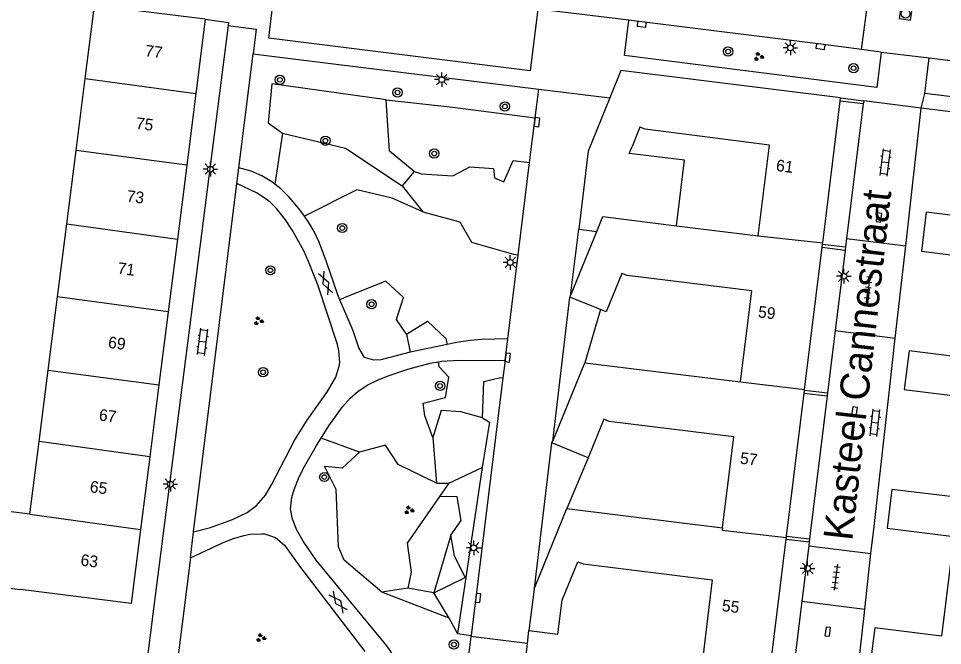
# Model space of a CAD drawing. Extents: x 131000 to 133014, y 396499 to 399001.
# Drawn here: x 131768.4 to 131847.9, y 396712.4 to 396766.4 of the extents above; entities that cross this region are included whole.
import ezdxf

# ---------------------------------------------------------------- set-up
doc = ezdxf.new("R2010")
doc.units = 0
for name, color, linetype in [('gg-afsc-erfafscheiding', 7, 'Continuous'), ('gg-afsc-muur', 7, 'Continuous'), ('gg-anno-huisnummerreeks BGT', 7, 'Continuous'), ('gg-anno-openbare ruimte label', 7, 'Continuous'), ('gg-bbg-gedigitaliseerde bebouwing', 7, 'Continuous'), ('gg-bbg-hoofdgebouw', 7, 'Continuous'), ('gg-bbg-tussenscheiding', 7, 'Continuous'), ('gg-knt-verharding', 7, 'Continuous'), ('gt-grn-groengrens', 7, 'Continuous'), ('gt-grn-weggrens', 7, 'Continuous'), ('gt-symb-boom', 7, 'Continuous'), ('gt-symb-gesloten verharding', 7, 'Continuous'), ('gt-symb-groenvak', 7, 'Continuous'), ('gt-symb-klinker verharding', 7, 'Continuous'), ('gt-symb-kolk', 7, 'Continuous'), ('gt-symb-lichtmast', 7, 'Continuous'), ('gt-symb-rioolschacht', 7, 'Continuous'), ('gt-symb-tegel verharding', 7, 'Continuous')]:
    doc.layers.add(name, color=color, linetype=linetype)

# ---------------------------------------------------------------- blocks, each defined once
blk = doc.blocks.new('gt0-TEG1')
at = {"layer": 'gt-symb-tegel verharding'}
for p, q in [((-1.125, 0), (1.125, 0)), ((-0.9, -0.25), (-0.9, 0.25)), ((-0.45, -0.25), (-0.45, 0.25)), ((0, -0.25), (0, 0.25)), ((0.45, -0.25), (0.45, 0.25)), ((0.9, -0.25), (0.9, 0.25))]:
    blk.add_line(p, q, dxfattribs=at)
blk = doc.blocks.new('gt0-BOOM')
at = {"layer": 'gt-symb-boom'}
for radius in [0.4, 0.2]:
    blk.add_circle((0, 0), radius, dxfattribs=at)
blk = doc.blocks.new('gt0-KOLK')
at = {"layer": 'gt-symb-kolk'}
blk.add_lwpolyline([(0, 0), (0.375, 0), (0.375, 0.4), (-0.375, 0.4), (-0.375, 0), (0, 0)], dxfattribs=at)
blk = doc.blocks.new('gt0-RS')
at = {"layer": 'gt-symb-rioolschacht'}
blk.add_lwpolyline([(-0.5, -0.5), (0.5, -0.5), (0.5, 0.5), (-0.5, 0.5)], close=True, dxfattribs=at)
blk.add_circle((0, 0), 0.375, dxfattribs=at)
blk = doc.blocks.new('gt0-LMAST')
at = {"layer": 'gt-symb-lichtmast'}
for p, q in [((-0.182, 0.173), (-0.447, 0.438)), ((-0.005, 0.246), (-0.005, 0.621)), ((0.172, 0.173), (0.437, 0.438)), ((-0.255, -0.004), (-0.63, -0.004)), ((-0.182, -0.181), (-0.447, -0.446)), ((-0.005, -0.254), (-0.005, -0.629)), ((0.437, -0.446), (0.172, -0.181)), ((0.245, -0.004), (0.62, -0.004))]:
    blk.add_line(p, q, dxfattribs=at)
blk.add_circle((-0.005, -0.004), 0.25, dxfattribs=at)
blk = doc.blocks.new('gt0-GRVAK')
at = {"layer": 'gt-symb-groenvak'}
for p, q in [((-0.11, 0.189), (-0.228, 0.24)), ((-0.182, 0.153), (0.088, 0.153)), ((-0.091, 0.211), (-0.156, 0.322)), ((-0.047, 0.214), (-0.047, 0.393)), ((-0.004, 0.211), (0.061, 0.322)), ((0.015, 0.189), (0.133, 0.24)), ((0.262, -0.052), (0.197, 0.059)), ((0.305, -0.049), (0.305, 0.13)), ((0.349, -0.052), (0.414, 0.059)), ((-0.245, -0.228), (-0.363, -0.177)), ((-0.318, -0.264), (-0.047, -0.264)), ((-0.226, -0.206), (-0.291, -0.095)), ((-0.183, -0.203), (-0.183, -0.024)), ((-0.139, -0.206), (-0.074, -0.095)), ((-0.12, -0.228), (-0.002, -0.177)), ((0.243, -0.074), (0.125, -0.023)), ((0.17, -0.11), (0.441, -0.11)), ((0.368, -0.074), (0.486, -0.023))]:
    blk.add_line(p, q, dxfattribs=at)
blk = doc.blocks.new('gt0-KL1')
at = {"layer": 'gt-symb-klinker verharding'}
for p, q in [((-1.15, 0.3), (1.15, 0.3)), ((-1, -0.3), (-1, 0.3)), ((-0.5, 0.3), (-0.5, 0.45)), ((0, -0.3), (0, 0.3)), ((0.5, 0.3), (0.5, 0.45)), ((1, -0.3), (1, 0.3)), ((-1.15, -0.3), (1.15, -0.3)), ((-0.5, -0.45), (-0.5, -0.3)), ((0.5, -0.45), (0.5, -0.3))]:
    blk.add_line(p, q, dxfattribs=at)
blk = doc.blocks.new('gt0-GESVH1')
at = {"layer": 'gt-symb-gesloten verharding'}
for p, q in [((-0.992, -0.261), (0.008, 0.239)), ((0.008, -0.261), (-0.992, 0.239)), ((0.008, 0.239), (1.008, -0.261)), ((1.008, 0.239), (0.008, -0.261))]:
    blk.add_line(p, q, dxfattribs=at)

msp = doc.modelspace()

# ---------------------------------------------------------------- linework, layer by layer
at = {"layer": 'gg-afsc-erfafscheiding'}
for p, q in [((131844.763, 396746.807), (131846.1, 396758.652)), ((131843.866, 396738.858), (131844.763, 396746.807)), ((131818.509, 396741.306), (131817.15, 396736.73)), ((131843.394, 396734.675), (131843.866, 396738.858)), ((131817.44, 396728.56), (131815.61, 396724.19)), ((131841.773, 396720.308), (131842.036, 396722.639)), ((131841.235, 396715.538), (131841.773, 396720.308)), ((131780.081, 396715.79), (131779.39, 396710.379)), ((131841.201, 396715.24), (131841.235, 396715.538))]:
    msp.add_line(p, q, dxfattribs=at)
at = {"layer": 'gg-afsc-muur'}
for p, q in [((131841.098, 396759.016), (131839.117, 396759.26)), ((131839.15, 396759.53), (131841.149, 396759.282)), ((131841.149, 396759.282), (131841.098, 396759.016)), ((131853.36, 396757.74), (131846.1, 396758.652)), ((131837.603, 396746.945), (131839.582, 396746.699)), ((131837.57, 396746.677), (131839.549, 396746.431)), ((131839.582, 396746.699), (131839.549, 396746.431)), ((131836.06, 396734.389), (131838.039, 396734.144)), ((131842.036, 396722.639), (131843.394, 396734.675)), ((131836.027, 396734.121), (131838.005, 396733.876)), ((131838.039, 396734.144), (131838.005, 396733.876)), ((131834.484, 396721.566), (131836.461, 396721.32)), ((131834.516, 396721.824), (131836.493, 396721.578)), ((131836.493, 396721.578), (131836.461, 396721.32)), ((131812.216, 396712.57), (131812.347, 396713.684)), ((131811.506, 396706.562), (131812.216, 396712.57))]:
    msp.add_line(p, q, dxfattribs=at)
at = {"layer": 'gg-bbg-gedigitaliseerde bebouwing'}
msp.add_lwpolyline([(131825.055, 396748.531), (131825.733, 396754.166), (131820.97, 396754.739), (131821.215, 396755.35)], dxfattribs=at)
at = {"layer": 'gg-bbg-hoofdgebouw'}
for p, q in [((131774.176, 396761.204), (131774.97, 396767.47)), ((131784.5, 396766.29), (131774.97, 396767.47)), ((131784.5, 396766.29), (131783.692, 396759.907)), ((131773.391, 396755.014), (131774.176, 396761.204)), ((131820.24, 396761.88), (131819.303, 396759.547)), ((131839.15, 396759.53), (131820.24, 396761.88)), ((131783.692, 396759.907), (131782.913, 396753.749)), ((131819.303, 396759.547), (131817.45, 396754.93)), ((131837.617, 396747.058), (131839.117, 396759.26)), ((131839.117, 396759.26), (131839.15, 396759.53)), ((131772.588, 396748.676), (131773.391, 396755.014)), ((131817.45, 396754.93), (131816.629, 396748.23)), ((131782.913, 396753.749), (131782.106, 396747.368)), ((131771.795, 396742.419), (131772.588, 396748.676)), ((131825.055, 396748.531), (131832.08, 396747.67)), ((131815.925, 396742.49), (131818.183, 396748.04)), ((131816.629, 396748.23), (131818.183, 396748.04)), ((131782.106, 396747.368), (131781.315, 396741.121)), ((131837.57, 396746.677), (131837.603, 396746.945)), ((131837.603, 396746.945), (131837.617, 396747.058)), ((131836.067, 396734.444), (131837.57, 396746.677)), ((131770.995, 396736.107), (131771.795, 396742.419)), ((131815.88, 396742.38), (131815.925, 396742.49)), ((131818.509, 396741.306), (131815.88, 396742.38)), ((131781.315, 396741.121), (131780.518, 396734.821)), ((131814.391, 396729.98), (131817.15, 396736.73)), ((131817.15, 396736.73), (131830.54, 396735.1)), ((131770.217, 396729.969), (131770.995, 396736.107)), ((131780.518, 396734.821), (131779.736, 396728.642)), ((131836.027, 396734.121), (131836.06, 396734.389)), ((131836.06, 396734.389), (131836.067, 396734.444)), ((131834.516, 396721.824), (131836.027, 396734.121)), ((131769.423, 396723.698), (131770.217, 396729.969)), ((131814.33, 396729.83), (131814.391, 396729.98)), ((131817.44, 396728.56), (131814.33, 396729.83)), ((131779.736, 396728.642), (131778.944, 396722.383)), ((131812.841, 396717.337), (131815.61, 396724.19)), ((131815.61, 396724.19), (131829, 396722.52)), ((131834.484, 396721.566), (131834.5, 396721.697)), ((131834.5, 396721.697), (131834.516, 396721.824)), ((131812.81, 396717.26), (131812.347, 396713.684)), ((131812.81, 396717.26), (131812.841, 396717.337))]:
    msp.add_line(p, q, dxfattribs=at)
for points in [[(131853.36, 396757.74), (131852.27, 396748.97), (131846.52, 396749.68), (131846.11, 396746.34), (131851.86, 396745.63)], [(131832.08, 396747.67), (131833.03, 396755.47), (131822.34, 396756.83), (131821.88, 396757.01), (131821.215, 396755.35)], [(131818.183, 396748.04), (131818.7, 396749.31), (131825.055, 396748.531)], [(131851.86, 396745.63), (131850.8, 396737.05), (131845.05, 396737.76), (131844.64, 396734.42), (131850.38, 396733.71)], [(131830.54, 396735.1), (131831.51, 396742.92), (131820.79, 396744.25), (131820.34, 396744.43), (131818.99, 396741.11), (131818.509, 396741.306)], [(131850.38, 396733.71), (131849.32, 396725.13), (131843.57, 396725.84), (131843.16, 396722.5), (131848.91, 396721.79)], [(131829, 396722.52), (131829.97, 396730.36), (131819.25, 396731.69), (131818.8, 396731.87), (131817.44, 396728.56)], [(131769.423, 396723.698), (131766.15, 396724.103), (131765.347, 396717.612), (131768.6, 396717.21)], [(131778.944, 396722.383), (131778.14, 396716.03), (131768.6, 396717.21)], [(131828.986, 396709.481), (131832.94, 396709), (131834.484, 396721.566)], [(131848.91, 396721.79), (131847.84, 396713.21), (131842.1, 396713.92), (131841.68, 396710.58)], [(131815.2, 396716.29), (131816.55, 396719.61), (131817.01, 396719.42), (131828.11, 396718.04), (131827.1, 396709.71), (131828.986, 396709.481)], [(131812.347, 396713.684), (131814.821, 396713.364), (131815.2, 396716.29)]]:
    msp.add_lwpolyline(points, dxfattribs=at)
at = {"layer": 'gg-bbg-tussenscheiding'}
for p, q in [((131774.176, 396761.204), (131783.692, 396759.907)), ((131782.913, 396753.749), (131773.391, 396755.014)), ((131772.588, 396748.676), (131782.106, 396747.368)), ((131832.08, 396747.67), (131837.617, 396747.058)), ((131781.315, 396741.121), (131771.795, 396742.419)), ((131770.995, 396736.107), (131780.518, 396734.821)), ((131830.54, 396735.1), (131836.067, 396734.444)), ((131779.736, 396728.642), (131770.217, 396729.969)), ((131769.423, 396723.698), (131778.944, 396722.383))]:
    msp.add_line(p, q, dxfattribs=at)
msp.add_lwpolyline([(131829, 396722.52), (131828.967, 396722.322), (131834.5, 396721.697)], dxfattribs=at)
at = {"layer": 'gg-knt-verharding'}
for p, q in [((131840.961, 396763.691), (131841.624, 396768.721)), ((131820.947, 396766.216), (131813.123, 396767.162)), ((131786.466, 396765.751), (131780.081, 396715.79)), ((131842.643, 396763.471), (131840.961, 396763.691)), ((131787.393, 396753.519), (131788.614, 396763.317)), ((131788.614, 396763.317), (131791.601, 396762.948)), ((131791.601, 396762.948), (131801.559, 396761.719)), ((131842.643, 396763.471), (131846.785, 396762.968)), ((131846.401, 396759.917), (131846.785, 396762.968)), ((131846.785, 396762.968), (131858.127, 396761.587)), ((131801.559, 396761.719), (131813.187, 396760.284)), ((131812.88, 396757.805), (131813.187, 396760.284)), ((131841.098, 396759.016), (131839.673, 396747.436)), ((131846.1, 396758.652), (131841.149, 396759.282)), ((131812.405, 396753.971), (131812.88, 396757.805)), ((131787.223, 396752.153), (131787.393, 396753.519)), ((131811.421, 396746.02), (131812.405, 396753.971)), ((131783.503, 396722.183), (131787.223, 396752.153)), ((131815.925, 396742.49), (131816.629, 396748.23)), ((131839.673, 396747.436), (131839.582, 396746.699)), ((131839.673, 396747.436), (131844.763, 396746.807)), ((131839.549, 396746.431), (131838.697, 396739.497)), ((131810.524, 396738.78), (131811.421, 396746.02)), ((131814.391, 396729.98), (131815.88, 396742.38)), ((131838.697, 396739.497), (131838.039, 396734.144)), ((131838.697, 396739.497), (131843.866, 396738.858)), ((131805.316, 396738.292), (131802.144, 396737.633)), ((131810.295, 396736.933), (131810.524, 396738.78)), ((131810.295, 396736.933), (131810.111, 396735.443)), ((131810.111, 396735.443), (131807.365, 396713.273)), ((131838.005, 396733.876), (131836.493, 396721.578)), ((131812.841, 396717.337), (131814.33, 396729.83)), ((131783.227, 396719.957), (131783.503, 396722.183)), ((131836.418, 396720.969), (131835.832, 396716.205)), ((131836.461, 396721.32), (131836.418, 396720.969)), ((131836.418, 396720.969), (131841.773, 396720.308)), ((131783.227, 396719.957), (131782.182, 396711.546)), ((131792.698, 396719.127), (131798.239, 396711.882)), ((131799.874, 396712.683), (131794.057, 396719.742)), ((131835.832, 396716.205), (131834.28, 396703.59)), ((131835.832, 396716.205), (131841.235, 396715.538)), ((131840.688, 396710.692), (131841.201, 396715.24)), ((131807.353, 396713.172), (131807.323, 396712.936)), ((131807.365, 396713.273), (131807.353, 396713.172))]:
    msp.add_line(p, q, dxfattribs=at)
for points in [[(131813.123, 396767.162), (131812.461, 396761.868), (131789.98, 396764.668), (131790.616, 396770.019)], [(131784.5, 396766.29), (131786.5, 396766.02), (131786.466, 396765.751)], [(131842.643, 396763.471), (131842.284, 396760.426), (131820.579, 396763.172), (131820.947, 396766.216)], [(131840.961, 396763.691), (131837.463, 396764.142), (131822.069, 396766.062), (131820.947, 396766.216)], [(131786.466, 396765.751), (131788.87, 396765.428), (131788.614, 396763.317)], [(131871.357, 396759.952), (131870.932, 396756.895), (131846.401, 396759.917)], [(131790.481, 396752.104), (131790.242, 396752.291), (131789.381, 396752.808), (131788.462, 396753.21), (131787.393, 396753.519)], [(131783.503, 396722.183), (131784.965, 396722.569), (131786.846, 396723.254), (131788.122, 396723.861), (131788.926, 396724.441), (131789.686, 396725.353), (131790.204, 396726.225), (131792.203, 396730.105), (131793.261, 396731.804), (131795.016, 396734.262), (131795.724, 396735.496), (131796.032, 396736.446), (131796.068, 396736.76), (131796.003, 396737.762), (131795.886, 396738.307), (131794.177, 396743.447), (131793.396, 396745.453), (131792.971, 396746.356), (131792.001, 396748.118), (131791.414, 396749.033), (131790.633, 396750), (131790.104, 396750.533), (131789.749, 396750.816), (131788.913, 396751.349), (131787.223, 396752.153)], [(131793.03, 396749.349), (131792.565, 396750), (131791.734, 396750.992), (131791.013, 396751.689), (131790.481, 396752.104)], [(131796.081, 396742.16), (131795.897, 396742.587), (131794.942, 396745.423), (131794.305, 396747.115), (131793.867, 396748.017), (131793.363, 396748.882), (131793.03, 396749.349)], [(131802.144, 396737.633), (131801.573, 396737.514), (131799.61, 396736.992), (131799.006, 396736.951), (131798.21, 396737.197), (131797.707, 396738.033), (131797.229, 396739.49), (131796.081, 396742.16)], [(131810.524, 396738.78), (131808.283, 396738.728), (131807.289, 396738.643), (131806.145, 396738.464), (131805.316, 396738.292)], [(131794.461, 396730.25), (131795.124, 396731.319), (131796.303, 396732.943), (131796.976, 396733.689), (131797.66, 396734.288), (131798.492, 396734.827), (131799.391, 396735.266), (131800.334, 396735.635), (131801.923, 396736.17), (131803.859, 396736.689), (131804.557, 396736.811)], [(131804.557, 396736.811), (131804.839, 396736.86), (131806.322, 396736.97), (131810.295, 396736.933)], [(131794.057, 396719.742), (131792.92, 396721.385), (131792.395, 396722.324), (131792, 396723.262), (131791.829, 396724.154), (131791.937, 396725.144), (131792.142, 396725.829), (131792.52, 396726.764), (131792.962, 396727.661), (131794.07, 396729.62), (131794.461, 396730.25)], [(131783.227, 396719.957), (131785.925, 396721.216), (131786.861, 396721.581), (131787.821, 396721.866), (131788.367, 396721.972), (131789.366, 396722.024), (131789.595, 396721.999), (131790.544, 396721.683), (131791.312, 396721.025), (131792.698, 396719.127)], [(131807.323, 396712.936), (131806.28, 396704.51), (131801.259, 396705.154)]]:
    msp.add_lwpolyline(points, dxfattribs=at)
msp.add_arc((131794.621, 396708.06), 6.998, 350.87314, 41.35001, dxfattribs=at)
at = {"layer": 'gt-grn-groengrens'}
for p, q in [((131791.149, 396756.499), (131790.481, 396752.104)), ((131802.486, 396753.181), (131801.442, 396751.956)), ((131801.442, 396751.956), (131803.207, 396749.719)), ((131801.822, 396739.186), (131802.144, 396737.633)), ((131797.78, 396729.04), (131794.461, 396730.25)), ((131804.083, 396730.299), (131804.407, 396726.377)), ((131805.448, 396726.366), (131808.32, 396727.721)), ((131808.32, 396727.721), (131806.211, 396713.436)), ((131804.407, 396726.377), (131805.448, 396726.366)), ((131805.448, 396726.366), (131804.656, 396725.229)), ((131805.618, 396721.905), (131804.155, 396716.923)), ((131801.928, 396717.329), (131799.707, 396716.996)), ((131805.476, 396714.76), (131799.707, 396716.996)), ((131804.155, 396716.923), (131801.928, 396717.329)), ((131805.476, 396714.76), (131804.155, 396716.923)), ((131806.211, 396713.436), (131805.476, 396714.76)), ((131806.211, 396713.436), (131807.365, 396713.273))]:
    msp.add_line(p, q, dxfattribs=at)
for points in [[(131800.052, 396759.374), (131790.23, 396760.739), (131789.905, 396757.388), (131791.149, 396756.499)], [(131802.486, 396753.181), (131800.348, 396754.945), (131800.052, 396759.374)], [(131800.052, 396759.374), (131805.806, 396758.739), (131812.88, 396757.805)], [(131791.149, 396756.499), (131796.573, 396755.196), (131801.442, 396751.956)], [(131802.486, 396753.181), (131803.103, 396752.99), (131805.8, 396752.809), (131807.268, 396753.601), (131809.303, 396753.441), (131809.399, 396752.65), (131810.185, 396752.293), (131810.993, 396754.146), (131812.405, 396753.971)], [(131803.207, 396749.719), (131800.591, 396750.889), (131797.557, 396751.618), (131793.03, 396749.349)], [(131803.207, 396749.719), (131806.414, 396748.851), (131807.419, 396747.104), (131811.016, 396746.07), (131811.421, 396746.02)], [(131801.822, 396739.186), (131800.957, 396740.459), (131801.546, 396742.358), (131800.04, 396743.755), (131796.659, 396742.408), (131796.081, 396742.16)], [(131801.822, 396739.186), (131803.614, 396740.314), (131805.208, 396738.808), (131805.316, 396738.292)], [(131804.083, 396730.299), (131803.38, 396732.164), (131803.263, 396733.248), (131805.16, 396733.754), (131805.469, 396735.482), (131804.631, 396736.388), (131804.557, 396736.811)], [(131808.35, 396731.991), (131808.469, 396735.108), (131809.892, 396735.47), (131810.111, 396735.443)], [(131808.35, 396731.991), (131806.497, 396732.499), (131804.807, 396732.621), (131804.083, 396730.299)], [(131808.35, 396731.991), (131808.948, 396731.625), (131808.32, 396727.721)], [(131804.407, 396726.377), (131801.111, 396727.973), (131800.011, 396729.639), (131797.78, 396729.04)], [(131799.707, 396716.996), (131796.456, 396719.759), (131795.971, 396720.905), (131795.779, 396725.819), (131794.758, 396727.847), (131796.31, 396727.7), (131797.78, 396729.04)], [(131804.656, 396725.229), (131801.886, 396721.196), (131802.226, 396718.711), (131801.928, 396717.329)], [(131805.618, 396721.905), (131806.528, 396723.157), (131806.16, 396725.201), (131804.656, 396725.229)], [(131804.155, 396716.923), (131806.848, 396718.264), (131805.932, 396720.125), (131805.618, 396721.905)]]:
    msp.add_lwpolyline(points, dxfattribs=at)
at = {"layer": 'gt-grn-weggrens'}
for p, q in [((131813.187, 396760.284), (131819.303, 396759.547)), ((131846.1, 396758.652), (131846.401, 396759.917)), ((131812.216, 396712.57), (131807.353, 396713.172))]:
    msp.add_line(p, q, dxfattribs=at)

# ---------------------------------------------------------------- block references
at = {"layer": 'gt-symb-boom'}
for p in [(131829.481, 396763.518), (131840.275, 396762.088), (131790.922, 396761.083), (131801.042, 396759.99), (131810.283, 396758.79), (131794.842, 396755.845), (131804.203, 396754.738), (131796.286, 396748.33), (131790.103, 396744.689), (131798.807, 396741.769), (131789.482, 396735.918), (131804.702, 396734.745), (131794.743, 396726.902), (131805.894, 396712.486)]:
    msp.add_blockref('gt0-BOOM', p, dxfattribs=at)
at = {"layer": 'gt-symb-gesloten verharding'}
for p, rotation in [((131794.878, 396743.6), -67.48588735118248), ((131795.946, 396716.144), -52.84362584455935)]:
    msp.add_blockref('gt0-GESVH1', p, dxfattribs=dict(at, rotation=rotation))
at = {"layer": 'gt-symb-groenvak'}
for p in [(131832.103, 396763.077), (131789.083, 396740.332), (131802.023, 396724.051), (131789.283, 396713.062)]:
    msp.add_blockref('gt0-GRVAK', p, dxfattribs=at)
at = {"layer": 'gt-symb-klinker verharding'}
for p, rotation in [((131843.002, 396753.966), 82.99574075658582), ((131784.274, 396738.536), 82.76127349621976), ((131842.119, 396731.569), 83.57125225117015)]:
    msp.add_blockref('gt0-KL1', p, dxfattribs=dict(at, rotation=rotation))
at = {"layer": 'gt-symb-kolk'}
for p, rotation in [((131822.069, 396766.062), 172.87498365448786), ((131837.463, 396764.142), 172.64762064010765), ((131812.837, 396757.469), -97.23872650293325), ((131842.253, 396749.251), -97.23872650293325), ((131810.332, 396737.202), -96.9474106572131), ((131840.158, 396732.56), -97.23872650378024), ((131807.767, 396716.518), -97.06814005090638), ((131837.856, 396713.619), -97.23872650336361)]:
    msp.add_blockref('gt0-KOLK', p, dxfattribs=dict(at, rotation=rotation))
at = {"layer": 'gt-symb-lichtmast'}
for p in [(131834.843, 396763.835), (131804.856, 396761.102), (131784.949, 396753.403), (131810.749, 396745.371), (131839.439, 396744.184), (131781.508, 396726.294), (131807.606, 396720.816), (131836.323, 396719.045)]:
    msp.add_blockref('gt0-LMAST', p, dxfattribs=at)
at = {"layer": 'gt-symb-rioolschacht', "rotation": -8.340866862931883}
msp.add_blockref('gt0-RS', (131844.753, 396766.776), dxfattribs=at)
at = {"layer": 'gt-symb-tegel verharding'}
for p, rotation in [((131841.552, 396743.225), -97.06814005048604), ((131838.749, 396718.272), -97.06814005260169)]:
    msp.add_blockref('gt0-TEG1', p, dxfattribs=dict(at, rotation=rotation))

# ---------------------------------------------------------------- texts
at = {"layer": 'gg-anno-huisnummerreeks BGT'}
for s, rotation, p in [('77', 352.8, (131779.282, 396763.109)), ('75', 352.8, (131778.493, 396756.877)), ('61', 353, (131833.565, 396753.246)), ('73', 352.8, (131777.7, 396750.608)), ('71', 352.8, (131776.915, 396744.4)), ('59', 353, (131832.016, 396740.647)), ('69', 352.8, (131776.107, 396738.02)), ('67', 352.8, (131775.317, 396731.777)), ('57', 353, (131830.469, 396728.059)), ('65', 352.8, (131774.535, 396725.598)), ('63', 352.8, (131773.737, 396719.292)), ('55', 353, (131828.91, 396715.37))]:
    msp.add_text(s, height=1, rotation=rotation, dxfattribs=at).set_placement(p)
at = {"layer": 'gg-anno-openbare ruimte label'}
msp.add_text('Kasteel Cannestraat', height=2.5, rotation=83.6, dxfattribs=at).set_placement((131840.154, 396721.358))

doc.saveas('drawing.dxf')
